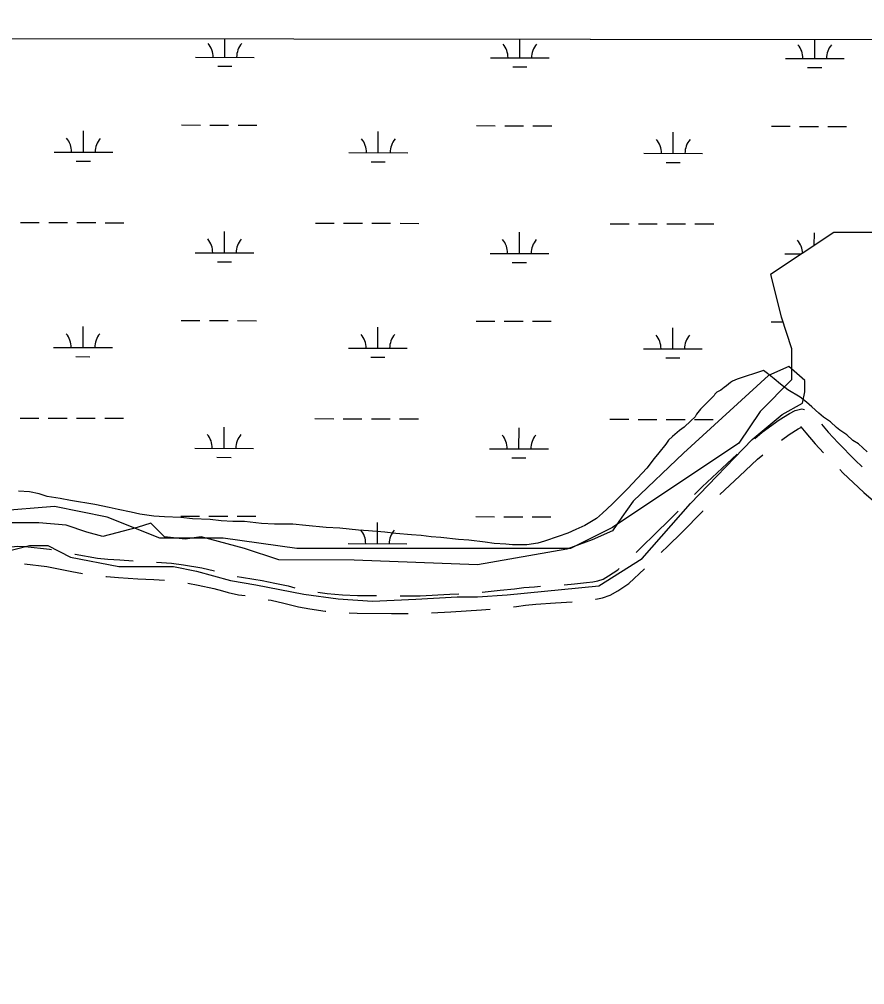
# Model space of a CAD drawing. Extents: x 3219052 to 3256913, y 800770 to 826146.
# Drawn here: x 3251483 to 3252922, y 822727 to 824370 of the extents above; entities that cross this region are included whole.
import ezdxf

# ---------------------------------------------------------------- set-up
doc = ezdxf.new("R2010")
doc.units = 0
for name, color, linetype in [('V-GRID-FRAM', 7, 'Continuous'), ('V-ROAD-CNTR', 7, 'Continuous'), ('V-SITE-VEGE', 7, 'Continuous'), ('V-TOPO-SHOR', 7, 'Continuous'), ('V-WETL-SWMP', 7, 'Continuous')]:
    doc.layers.add(name, color=color, linetype=linetype)

msp = doc.modelspace()

# ---------------------------------------------------------------- linework, layer by layer
at = {"layer": 'V-GRID-FRAM'}
msp.add_lwpolyline([(3223248.6, 824370.1), (3254658.5, 824333.6), (3254645.2, 806146.9), (3223219.5, 806183.5), (3223248.6, 824370.1)], dxfattribs=at)
at = {"layer": 'V-ROAD-CNTR'}
for points in [[(3252734.9, 823656.9), (3252747.6, 823667.8), (3252776.6, 823688.4), (3252793.8, 823699.4), (3252803.8, 823704.6), (3252815.2, 823707.3), (3252819.3, 823706.1)], [(3252780.1, 823654.1), (3252793.4, 823663.5), (3252808.9, 823673.4), (3252814.3, 823676.3), (3252814.3, 823676.3), (3252813.4, 823676.6), (3252822, 823666.4), (3252837.5, 823647.9), (3252851.6, 823632.7)], [(3252848.7, 823681.2), (3252860, 823667.8), (3252877, 823649.5), (3252905.9, 823619.7), (3252917.6, 823608.7)], [(3252632.4, 823561.6), (3252645.5, 823574.4), (3252688, 823614.3), (3252704.9, 823630.4)], [(3252675.4, 823561.3), (3252708.6, 823592.5), (3252739.5, 823621.9), (3252748.7, 823629.3)], [(3252879.4, 823604), (3252884.8, 823598.3), (3252920.5, 823564.9), (3252953.3, 823536.7)], [(3252532.9, 823463.1), (3252541, 823470.9), (3252566.3, 823495.9), (3252589.3, 823517.8), (3252604.3, 823533.1)], [(3252575.7, 823463), (3252587.2, 823474.4), (3252610.3, 823496.4), (3252646.3, 823533.2), (3252646.6, 823533.5)], [(3251439.5, 823464.9), (3251453.3, 823468.6), (3251469.6, 823472.3), (3251480.9, 823473.5), (3251493.4, 823473.3), (3251534.7, 823468.5), (3251538.2, 823467.9)], [(3251577.5, 823460.2), (3251578, 823460.1), (3251616, 823453.4), (3251634.1, 823451.8), (3251654.3, 823450.3), (3251676.7, 823448.6)], [(3251492.2, 823443.3), (3251530.1, 823438.9), (3251572.5, 823430.6), (3251590.9, 823427.4)], [(3251716.6, 823446.6), (3251742, 823444.9), (3251762.8, 823442.1), (3251793.7, 823436.9), (3251815.4, 823431.9)], [(3252448.4, 823411.6), (3252459.5, 823412.9), (3252467.7, 823414.8), (3252476.7, 823417.7), (3252486.2, 823423.1), (3252501.7, 823433.4), (3252503.9, 823435.5)], [(3252463.8, 823383.2), (3252464.6, 823383.3), (3252475.7, 823385.8), (3252488.9, 823390.1), (3252502, 823397.5), (3252520.5, 823409.9), (3252547, 823435.2)], [(3251630.5, 823422), (3251631.7, 823421.9), (3251652, 823420.4), (3251684.7, 823417.9), (3251712.4, 823416.8), (3251730.2, 823415.6)], [(3251769.9, 823410.5), (3251787.8, 823407.4), (3251814.2, 823401.4), (3251829.2, 823397.5), (3251838.4, 823394.7), (3251856.2, 823391.1), (3251867.6, 823389.5)], [(3251854.1, 823422.1), (3251861.3, 823420.7), (3251882.6, 823417.6), (3251896.7, 823415.3), (3251918.1, 823410.9), (3251940.5, 823406), (3251952.2, 823402.9)], [(3252410.3, 823408.1), (3252428.3, 823409.4), (3252448.5, 823411.6)], [(3251991.4, 823395.2), (3252007.2, 823392.9), (3252033.4, 823390.7), (3252058.6, 823389.9), (3252091.1, 823389.5)], [(3252131.1, 823389.2), (3252165.3, 823389.3), (3252216.1, 823391.9), (3252231, 823392.8)], [(3252270.9, 823395.5), (3252301.5, 823398.6), (3252325.8, 823401), (3252341.6, 823403.2), (3252360.2, 823404.6), (3252370.4, 823405.3)], [(3251906.9, 823382.6), (3251911.8, 823381.6), (3251933.5, 823376.8), (3251958.6, 823370.2), (3251977.7, 823366.9), (3252003.8, 823363.1), (3252004.9, 823363)], [(3252324.3, 823370.7), (3252329.3, 823371.2), (3252344.9, 823373.4), (3252362.3, 823374.7), (3252395.9, 823377), (3252424, 823379)], [(3252044.8, 823360.3), (3252058, 823359.9), (3252116.4, 823359.2), (3252144.8, 823359.2)], [(3252184.8, 823360.2), (3252217.8, 823361.9), (3252269.8, 823365.3), (3252284.5, 823366.7)]]:
    msp.add_lwpolyline(points, dxfattribs=at)
at = {"layer": 'V-SITE-VEGE'}
for p, q in [((3245822.6, 824343.8), (3254658.5, 824333.6)), ((3252749.5, 823772.4), (3252705.1, 823757.8)), ((3252756.4, 823767.7), (3252749.5, 823772.4)), ((3252768.1, 823758.4), (3252756.4, 823767.7)), ((3252693.5, 823752), (3252686.5, 823746.2)), ((3252696.9, 823754.3), (3252693.5, 823752)), ((3252705.1, 823757.8), (3252696.9, 823754.3)), ((3252778.6, 823749.1), (3252768.1, 823758.4)), ((3252670.3, 823735.7), (3252666.8, 823732.2)), ((3252677.2, 823739.2), (3252670.3, 823735.7)), ((3252683, 823743.8), (3252677.2, 823739.2)), ((3252686.5, 823746.2), (3252683, 823743.8)), ((3252791.4, 823739.8), (3252778.6, 823749.1)), ((3252812.3, 823727), (3252791.4, 823739.8)), ((3252665.7, 823729.9), (3252642.5, 823706.6)), ((3252666.8, 823732.2), (3252665.7, 823729.9)), ((3252822.8, 823718.9), (3252812.3, 823727)), ((3252832.1, 823710.7), (3252822.8, 823718.9)), ((3252642.5, 823706.6), (3252635.5, 823698.5)), ((3252843.7, 823700.2), (3252832.1, 823710.7)), ((3252626.3, 823686.8), (3252614.7, 823676.4)), ((3252633.2, 823693.8), (3252626.3, 823686.8)), ((3252635.5, 823698.5), (3252633.2, 823693.8)), ((3252851.9, 823693.3), (3252843.7, 823700.2)), ((3252863.5, 823685.1), (3252851.9, 823693.3)), ((3252874, 823675.8), (3252863.5, 823685.1)), ((3252606.6, 823670.5), (3252595, 823660.1)), ((3252614.7, 823676.4), (3252606.6, 823670.5)), ((3252879.8, 823671.1), (3252874, 823675.8)), ((3252891.4, 823663), (3252879.8, 823671.1)), ((3252588, 823654.2), (3252583.4, 823647.3)), ((3252595, 823660.1), (3252588, 823654.2)), ((3252901.9, 823653.7), (3252891.4, 823663)), ((3252911.2, 823647.9), (3252901.9, 823653.7)), ((3252583.4, 823647.3), (3252571.8, 823632.2)), ((3252926.3, 823633.9), (3252911.2, 823647.9)), ((3252563.7, 823622.9), (3252551, 823606.6)), ((3252571.8, 823632.2), (3252563.7, 823622.9)), ((3252551, 823606.6), (3252518.6, 823571.7)), ((3252518.6, 823571.7), (3252491.9, 823544.9)), ((3251500.5, 823566.1), (3251481.9, 823567.2)), ((3251516.8, 823562.7), (3251500.5, 823566.1)), ((3251530.7, 823558), (3251516.8, 823562.7)), ((3251552.8, 823554.6), (3251530.7, 823558)), ((3251570.2, 823551.2), (3251552.8, 823554.6)), ((3251612, 823544.3), (3251570.2, 823551.2)), ((3251636.4, 823539.7), (3251612, 823544.3)), ((3251651.5, 823536.2), (3251636.4, 823539.7)), ((3252491.9, 823544.9), (3252475.7, 823529.8)), ((3251673.5, 823531.6), (3251651.5, 823536.2)), ((3251688.6, 823528.2), (3251673.5, 823531.6)), ((3251711.9, 823524.8), (3251688.6, 823528.2)), ((3251730.4, 823523.6), (3251711.9, 823524.8)), ((3251758.3, 823522.5), (3251730.4, 823523.6)), ((3251778, 823520.2), (3251758.3, 823522.5)), ((3252475.7, 823529.8), (3252465.3, 823520.5)), ((3251808.2, 823519.2), (3251778, 823520.2)), ((3251826.8, 823516.9), (3251808.2, 823519.2)), ((3251846.5, 823515.7), (3251826.8, 823516.9)), ((3251866.3, 823515.8), (3251846.5, 823515.7)), ((3251895.3, 823512.4), (3251866.3, 823515.8)), ((3251917.4, 823511.2), (3251895.3, 823512.4)), ((3251948.7, 823511.3), (3251917.4, 823511.2)), ((3251970.8, 823509), (3251948.7, 823511.3)), ((3252005.6, 823505.6), (3251970.8, 823509)), ((3252028.8, 823504.5), (3252005.6, 823505.6)), ((3252060.2, 823501.1), (3252028.8, 823504.5)), ((3252445.6, 823508.9), (3252430.5, 823501.9)), ((3252465.3, 823520.5), (3252445.6, 823508.9)), ((3252077.6, 823500), (3252060.2, 823501.1)), ((3252105.4, 823497.7), (3252077.6, 823500)), ((3252124, 823495.4), (3252105.4, 823497.7)), ((3252150.7, 823493.2), (3252124, 823495.4)), ((3252167, 823492), (3252150.7, 823493.2)), ((3252184.4, 823489.7), (3252167, 823492)), ((3252200.7, 823488.6), (3252184.4, 823489.7)), ((3252230.8, 823485.2), (3252200.7, 823488.6)), ((3252400.3, 823490.2), (3252377.1, 823482)), ((3252416.6, 823496), (3252400.3, 823490.2)), ((3252430.5, 823501.9), (3252416.6, 823496)), ((3252248.3, 823484.1), (3252230.8, 823485.2)), ((3252276.1, 823480.6), (3252248.3, 823484.1)), ((3252291.2, 823478.4), (3252276.1, 823480.6)), ((3252311, 823477.2), (3252291.2, 823478.4)), ((3252322.6, 823476.1), (3252311, 823477.2)), ((3252346.9, 823476.1), (3252322.6, 823476.1)), ((3252365.5, 823478.5), (3252346.9, 823476.1)), ((3252377.1, 823482), (3252365.5, 823478.5))]:
    msp.add_line(p, q, dxfattribs=at)
at = {"layer": 'V-TOPO-SHOR'}
msp.add_lwpolyline([(3251453.9, 823463), (3251500.6, 823474.6), (3251531.7, 823474.5), (3251570.6, 823455), (3251652.3, 823439.2), (3251710.7, 823439.1), (3251745.7, 823439), (3251784.6, 823431.2), (3251842.9, 823415.5), (3251885.7, 823407.6), (3251967.4, 823391.9), (3252025.7, 823384), (3252084.1, 823379.9), (3252158, 823383.7), (3252228.1, 823387.4), (3252263.1, 823387.4), (3252313.7, 823391.1), (3252469.4, 823406.4), (3252543.4, 823452.9), (3252625.3, 823546.1), (3252730.6, 823654.9), (3252781.3, 823697.6), (3252816.3, 823716.9), (3252820.3, 823736.4), (3252820.3, 823755.8), (3252793.1, 823779.2), (3252758.1, 823763.8), (3252613.8, 823631.8), (3252528, 823550.2), (3252508.5, 823523), (3252492.9, 823499.7), (3252457.9, 823484.2), (3252415, 823468.7), (3252263.2, 823441.8), (3252053.1, 823450.1), (3251924.7, 823450.3), (3251866.4, 823469.9), (3251792.5, 823489.5), (3251765.2, 823485.7), (3251730.2, 823489.6), (3251718.6, 823501.3), (3251706.9, 823513), (3251683.6, 823505.3), (3251625.2, 823489.9), (3251597.9, 823497.7), (3251562.9, 823509.4), (3251516.3, 823513.4), (3251450.1, 823513.6)], dxfattribs=at)
at = {"layer": 'V-WETL-SWMP'}
for p, q in [((3248003.3, 824341.3), (3253120.8, 824335.4)), ((3251833.1, 824305.5), (3251833.1, 824336.9)), ((3252335, 824304.5), (3252335, 824336.3)), ((3252836.9, 824303.4), (3252836.9, 824335.7)), ((3251783.1, 824305.6), (3251883.1, 824305.4)), ((3252285, 824304.6), (3252385, 824304.4)), ((3252786.9, 824303.5), (3252886.9, 824303.3)), ((3251821, 824290.1), (3251845, 824290.1)), ((3252322.9, 824289.1), (3252346.9, 824289)), ((3252824.8, 824288), (3252848.8, 824288)), ((3251592.3, 824144.2), (3251592.3, 824180.2)), ((3251759.4, 824190.3), (3251791.4, 824190.2)), ((3251807.4, 824190.2), (3251839.4, 824190.1)), ((3251855.4, 824190.1), (3251887.4, 824190)), ((3252094.2, 824143.1), (3252094.2, 824179.1)), ((3252261.3, 824189.2), (3252293.3, 824189.1)), ((3252309.3, 824189.1), (3252341.3, 824189)), ((3252357.3, 824189), (3252389.3, 824188.9)), ((3252596.1, 824142.1), (3252596.1, 824178.1)), ((3252763.2, 824188.1), (3252795.2, 824188.1)), ((3252811.2, 824188), (3252843.2, 824188)), ((3252859.2, 824187.9), (3252891.2, 824187.9)), ((3251542.3, 824144.3), (3251642.3, 824144.1)), ((3251580.2, 824128.8), (3251604.2, 824128.7)), ((3252044.2, 824143.2), (3252144.2, 824143)), ((3252546.1, 824142.2), (3252646.1, 824142)), ((3252082.1, 824127.7), (3252106.1, 824127.7)), ((3252584, 824126.7), (3252608, 824126.6)), ((3251485.2, 824024.3), (3251517.2, 824024.3)), ((3251533.2, 824024.2), (3251565.2, 824024.2)), ((3251581.2, 824024.1), (3251613.2, 824024.1)), ((3251629.2, 824024), (3251661.2, 824024)), ((3251987.1, 824023.3), (3252019.1, 824023.2)), ((3252035.1, 824023.2), (3252067.1, 824023.1)), ((3252083.1, 824023.1), (3252115.1, 824023)), ((3252131.1, 824023), (3252163.1, 824022.9)), ((3252489, 824022.2), (3252521, 824022.2)), ((3252537, 824022.1), (3252569, 824022.1)), ((3252585, 824022), (3252617, 824022)), ((3252633, 824021.9), (3252665, 824021.9)), ((3251832.4, 823972.9), (3251832.4, 824008.9)), ((3252334.3, 823971.8), (3252334.3, 824007.8)), ((3252869.3, 824007.5), (3252761.8, 823935.7)), ((3252836.2, 823985.4), (3252836.3, 824006.8)), ((3253030.6, 824007.5), (3252869.3, 824007.5)), ((3251782.4, 823973), (3251882.4, 823972.8)), ((3252284.3, 823971.9), (3252384.3, 823971.7)), ((3252786.2, 823970.9), (3252814.3, 823970.8)), ((3251820.3, 823957.4), (3251844.3, 823957.4)), ((3252322.2, 823956.4), (3252346.2, 823956.3)), ((3252761.8, 823935.7), (3252779.7, 823864)), ((3251758.7, 823857.6), (3251790.7, 823857.5)), ((3251806.7, 823857.5), (3251838.7, 823857.4)), ((3251854.7, 823857.4), (3251886.7, 823857.3)), ((3252260.6, 823856.5), (3252292.6, 823856.5)), ((3252308.6, 823856.4), (3252340.6, 823856.4)), ((3252356.6, 823856.3), (3252388.6, 823856.3)), ((3252762.5, 823855.5), (3252782.6, 823855.4)), ((3252779.7, 823864), (3252797.6, 823810.2)), ((3251591.6, 823811.5), (3251591.6, 823847.5)), ((3252093.5, 823810.4), (3252093.5, 823846.4)), ((3252595.4, 823809.4), (3252595.4, 823845.4)), ((3251541.6, 823811.6), (3251641.6, 823811.4)), ((3252043.5, 823810.6), (3252143.5, 823810.3)), ((3252545.4, 823809.5), (3252645.4, 823809.3)), ((3252797.6, 823810.2), (3252797.6, 823756.4)), ((3251579.5, 823796.1), (3251603.5, 823796)), ((3252081.4, 823795), (3252105.4, 823795)), ((3252583.3, 823794), (3252607.3, 823793.9)), ((3252797.6, 823756.4), (3252743.9, 823702.6)), ((3252743.9, 823702.6), (3252708, 823648.8)), ((3251484.5, 823691.7), (3251516.5, 823691.6)), ((3251532.5, 823691.6), (3251564.5, 823691.5)), ((3251580.5, 823691.4), (3251612.5, 823691.4)), ((3251628.5, 823691.3), (3251660.5, 823691.3)), ((3251986.4, 823690.6), (3252018.4, 823690.5)), ((3252034.4, 823690.5), (3252066.4, 823690.4)), ((3252082.4, 823690.4), (3252114.4, 823690.3)), ((3252130.4, 823690.3), (3252162.4, 823690.2)), ((3252488.3, 823689.5), (3252520.3, 823689.5)), ((3252536.3, 823689.4), (3252568.3, 823689.4)), ((3252584.3, 823689.3), (3252616.3, 823689.3)), ((3252632.3, 823689.2), (3252664.3, 823689.2)), ((3251831.7, 823640.2), (3251831.7, 823676.2)), ((3252333.6, 823639.1), (3252333.7, 823675.1)), ((3251781.7, 823640.3), (3251881.7, 823640.1)), ((3252283.6, 823639.2), (3252383.6, 823639)), ((3252708, 823648.8), (3252493, 823505.3)), ((3251819.6, 823624.8), (3251843.6, 823624.7)), ((3252321.5, 823623.7), (3252345.5, 823623.7)), ((3251543.1, 823541.1), (3251328.1, 823523.2)), ((3251632.7, 823523.2), (3251543.1, 823541.1)), ((3251722.3, 823487.3), (3251632.7, 823523.2)), ((3251758, 823524.9), (3251790, 823524.8)), ((3251806, 823524.8), (3251838, 823524.7)), ((3251854, 823524.7), (3251886, 823524.6)), ((3252259.9, 823523.9), (3252291.9, 823523.8)), ((3252307.9, 823523.8), (3252339.9, 823523.7)), ((3252355.9, 823523.7), (3252387.9, 823523.6)), ((3252092.8, 823477.8), (3252092.8, 823513.8)), ((3252493, 823505.3), (3252421.3, 823469.4)), ((3251829.9, 823487.3), (3251722.3, 823487.3)), ((3251955.3, 823469.4), (3251829.9, 823487.3)), ((3252042.8, 823477.9), (3252142.8, 823477.7)), ((3252421.3, 823469.4), (3251955.3, 823469.4))]:
    msp.add_line(p, q, dxfattribs=at)
for centre, start, end in [((3251777.8, 824306.1), 359.1081, 40.6518), ((3251888.3, 824305.9), 139.1081, 180.6517), ((3252279.7, 824305.1), 359.1081, 40.6518), ((3252390.2, 824304.8), 139.1081, 180.6517), ((3252781.6, 824304), 359.1081, 40.6518), ((3252892.1, 824303.8), 139.1081, 180.6517), ((3251537, 824144.8), 359.1081, 40.6518), ((3251647.5, 824144.5), 139.1081, 180.6517), ((3252038.9, 824143.7), 359.1081, 40.6518), ((3252149.4, 824143.5), 139.1081, 180.6517), ((3252540.8, 824142.7), 359.1081, 40.6518), ((3252651.3, 824142.4), 139.1081, 180.6517), ((3251777.1, 823973.4), 359.1081, 40.6518), ((3251887.6, 823973.2), 139.1081, 180.6517), ((3252279, 823972.4), 359.1081, 40.6518), ((3252389.5, 823972.2), 139.1081, 180.6517), ((3252780.9, 823971.3), 1.1, 40.6518), ((3251536.3, 823812.1), 359.1081, 40.6518), ((3251646.8, 823811.9), 139.1081, 180.6517), ((3252038.2, 823811), 359.1081, 40.6518), ((3252148.7, 823810.8), 139.1081, 180.6517), ((3252540.1, 823810), 359.1081, 40.6518), ((3252650.6, 823809.8), 139.1081, 180.6517), ((3251776.4, 823640.8), 359.1081, 40.6518), ((3251886.9, 823640.5), 139.1081, 180.6517), ((3252278.3, 823639.7), 359.1081, 40.6518), ((3252388.8, 823639.5), 139.1081, 180.6517), ((3252037.5, 823478.4), 359.1081, 40.6518), ((3252148, 823478.1), 139.1081, 180.6517)]:
    msp.add_arc(centre, 35.2, start, end, dxfattribs=at)

doc.saveas('drawing.dxf')
